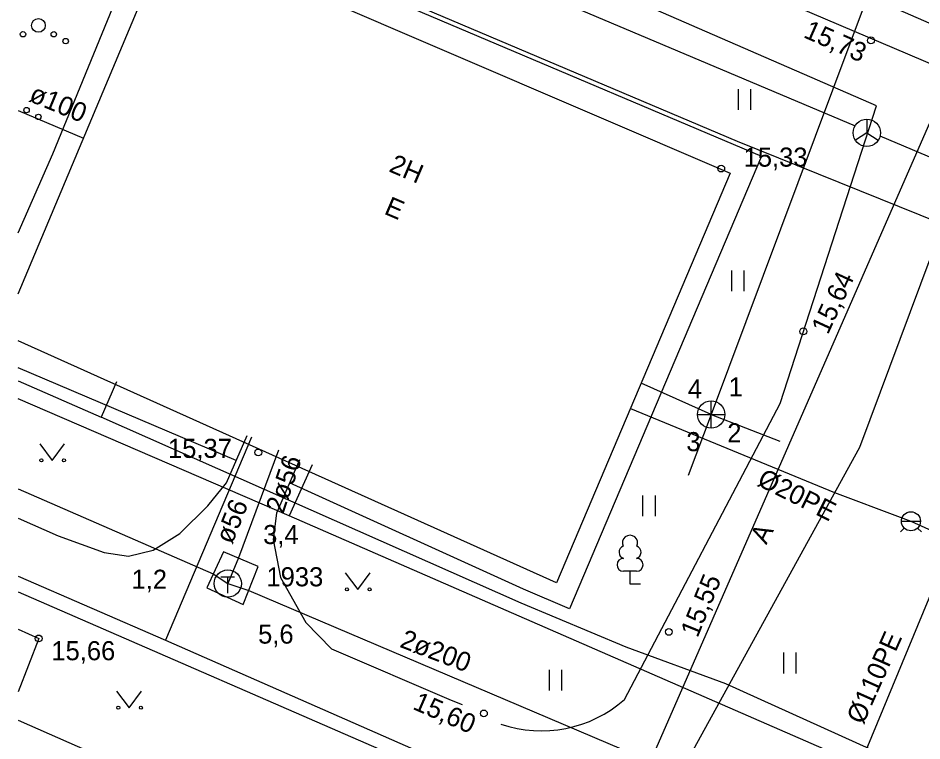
# Model space of a CAD drawing. Extents: x 713540 to 713867, y 6589774 to 6590061.
# Drawn here: x 713539.97 to 713573.1, y 6589941.71 to 6589968.22 of the extents above; entities that cross this region are included whole.
import ezdxf

# ---------------------------------------------------------------- set-up
doc = ezdxf.new("R2010")
doc.units = 0
for name, color, linetype in [('AED', 7, 'Continuous'), ('HALJASTUS', 7, 'Continuous'), ('HOONE', 7, 'Continuous'), ('HOONEDET', 7, 'Continuous'), ('KAEVU_NR', 7, 'Continuous'), ('KKAEV', 7, 'Continuous'), ('KORGUS', 7, 'Continuous'), ('KPKAABEL', 7, 'Continuous'), ('KTRASS', 7, 'Continuous'), ('MPKAABEL', 7, 'Continuous'), ('PUU', 7, 'Continuous'), ('SIKAEV', 7, 'Continuous'), ('SITRASS', 7, 'Continuous'), ('TEE', 7, 'Continuous'), ('TKAEV', 7, 'Continuous'), ('TORU NR', 7, 'Continuous'), ('TTRASS', 7, 'Continuous'), ('VKAEV', 7, 'Continuous'), ('VTRASS', 7, 'Continuous'), ('Слой 1', 7, 'Continuous')]:
    doc.layers.add(name, color=color, linetype=linetype)

msp = doc.modelspace()

# ---------------------------------------------------------------- linework, layer by layer
at = {"layer": 'AED'}
msp.add_lwpolyline([(713539.965, 6589942.468), (713555.522, 6589935.615)], dxfattribs=at)
at = {"layer": 'HALJASTUS'}
for p, q in [((713566.358, 6589965.615), (713566.358, 6589964.854)), ((713566.813, 6589965.615), (713566.813, 6589964.854)), ((713566.113, 6589958.962), (713566.113, 6589958.201)), ((713566.568, 6589958.962), (713566.568, 6589958.201)), ((713540.757, 6589952.607), (713541.22, 6589952)), ((713541.22, 6589952), (713541.666, 6589952.607)), ((713562.859, 6589950.71), (713562.859, 6589949.949)), ((713563.314, 6589950.71), (713563.314, 6589949.949)), ((713551.957, 6589947.877), (713552.42, 6589947.27)), ((713552.42, 6589947.27), (713552.866, 6589947.877)), ((713568.022, 6589944.949), (713568.022, 6589944.188)), ((713568.477, 6589944.949), (713568.477, 6589944.188)), ((713559.43, 6589944.323), (713559.43, 6589943.562)), ((713559.885, 6589944.323), (713559.885, 6589943.562)), ((713543.577, 6589943.537), (713544.04, 6589942.93)), ((713544.04, 6589942.93), (713544.486, 6589943.537))]:
    msp.add_line(p, q, dxfattribs=at)
for centre, radius in [((713540.71, 6589967.95), 0.25), ((713540.145, 6589967.625), 0.1), ((713541.275, 6589967.625), 0.1), ((713541.71, 6589967.375), 0.1), ((713540.275, 6589964.845), 0.1), ((713540.71, 6589964.595), 0.1), ((713540.819, 6589952), 0.055), ((713541.648, 6589952), 0.055), ((713552.019, 6589947.27), 0.055), ((713552.848, 6589947.27), 0.055), ((713543.639, 6589942.93), 0.055), ((713544.468, 6589942.93), 0.055)]:
    msp.add_circle(centre, radius, dxfattribs=at)
at = {"layer": 'HOONE'}
for points in [[(713539.965, 6589958.102), (713545.527, 6589971.354), (713566.074, 6589962.536), (713559.701, 6589947.506), (713539.965, 6589956.388)], [(713548.52, 6589952.85), (713545.37, 6589945.41)], [(713539.965, 6589947.757), (713545.37, 6589945.41)], [(713539.965, 6589945.805), (713540.72, 6589945.47)], [(713540.72, 6589945.47), (713539.965, 6589943.514)], [(713545.37, 6589945.41), (713554.46, 6589941.41), (713557.306, 6589940.21), (713587.249, 6589927.065)]]:
    msp.add_lwpolyline(points, dxfattribs=at)
at = {"layer": 'HOONEDET'}
for points in [[(713539.965, 6589960.345), (713541.236, 6589963.236), (713545.054, 6589972.55), (713567.218, 6589963.152), (713560.183, 6589946.56), (713558.496, 6589947.275), (713549.92, 6589951.18)], [(713547.96, 6589952), (713539.965, 6589955.392)]]:
    msp.add_lwpolyline(points, dxfattribs=at)
at = {"layer": 'KKAEV'}
for p, q in [((713565.373, 6589953.183), (713565.373, 6589954.183)), ((713564.873, 6589953.683), (713565.873, 6589953.683))]:
    msp.add_line(p, q, dxfattribs=at)
msp.add_circle((713565.373, 6589953.683), 0.5, dxfattribs=at)
at = {"layer": 'KORGUS'}
for centre in [(713571.23, 6589967.4), (713565.74, 6589962.7), (713568.75, 6589956.73), (713548.77, 6589952.29), (713563.82, 6589945.71), (713540.72, 6589945.47), (713557.04, 6589942.72)]:
    msp.add_circle(centre, 0.125, dxfattribs=at)
at = {"layer": 'KPKAABEL'}
msp.add_lwpolyline([(713539.965, 6589980.838), (713552.788, 6589975.379), (713567.02, 6589969.273), (713582.283, 6589962.777), (713617.601, 6589947.676), (713629.099, 6589942.656), (713644.667, 6589936.214), (713656.147, 6589931.294), (713657.314, 6589931.177), (713661.667, 6589932.013), (713662.753, 6589932.107), (713664.149, 6589932.005), (713666.08, 6589931.349), (713666.349, 6589931.058), (713668.526, 6589927.166), (713675.247, 6589923.087), (713676.674, 6589921.464), (713677.591, 6589920.422), (713678.393, 6589919.51), (713687.845, 6589913.651)], dxfattribs=at)
at = {"layer": 'KTRASS'}
for p, q in [((713573.259, 6589974.798), (713565.373, 6589953.683)), ((713565.373, 6589953.683), (713562.807, 6589954.831)), ((713565.373, 6589953.683), (713564.533, 6589951.446)), ((713565.373, 6589953.683), (713567.887, 6589952.708))]:
    msp.add_line(p, q, dxfattribs=at)
msp.add_lwpolyline([(713539.965, 6589964.831), (713542.363, 6589963.816)], dxfattribs=at)
at = {"layer": 'MPKAABEL'}
for points in [[(713539.965, 6589982.441), (713561.72, 6589973.13), (713605.28, 6589954.12), (713658.94, 6589931.77), (713655.667, 6589923.88)], [(713539.965, 6589974.853), (713543.131, 6589973.53), (713546.108, 6589972.287), (713566.322, 6589963.707), (713573.773, 6589960.702), (713592.786, 6589952.579), (713613.42, 6589943.422), (713617.199, 6589942.481), (713626.863, 6589938.886), (713639.576, 6589933.635), (713646.471, 6589931.372), (713643, 6589921.63), (713641.284, 6589916.978), (713637.701, 6589908.759), (713636.487, 6589904.472), (713637.263, 6589902.886), (713641.82, 6589902.37), (713645.539, 6589901.01), (713644.167, 6589896.896), (713647.29, 6589895.882), (713648.871, 6589896.241)], [(713539.965, 6589954.92), (713543.01, 6589953.59)], [(713543.57, 6589954.88), (713543.01, 6589953.59)], [(713594.15, 6589930.93), (713589.237, 6589933.309), (713585.538, 6589934.915), (713565.904, 6589943.804), (713562.25, 6589945.144), (713558.411, 6589946.766), (713543.01, 6589953.59)]]:
    msp.add_lwpolyline(points, dxfattribs=at)
at = {"layer": 'PUU'}
for p, q in [((713562.637, 6589947.932), (713562.157, 6589947.932)), ((713562.397, 6589947.457), (713562.397, 6589947.932)), ((713562.777, 6589947.457), (713562.397, 6589947.457))]:
    msp.add_line(p, q, dxfattribs=at)
for centre, radius, start, end in [((713562.397, 6589948.977), 0.277, 332.5799, 207.4201), ((713562.227, 6589948.63), 0.233, 109.0217, 253.1415), ((713562.567, 6589948.63), 0.233, 286.8508, 70.9859), ((713562.16, 6589948.17), 0.238, 90.0016, 269.3953), ((713562.635, 6589948.17), 0.238, 270.6047, 89.9984)]:
    msp.add_arc(centre, radius, start, end, dxfattribs=at)
at = {"layer": 'SIKAEV'}
for p, q in [((713571.077, 6589964.511), (713571.077, 6589964.011)), ((713571.077, 6589964.011), (713570.662, 6589963.736)), ((713571.077, 6589964.011), (713571.492, 6589963.736))]:
    msp.add_line(p, q, dxfattribs=at)
msp.add_circle((713571.077, 6589964.011), 0.5, dxfattribs=at)
at = {"layer": 'SITRASS'}
for points in [[(713539.965, 6589977.242), (713570.649, 6589964.269)], [(713577.086, 6589961.548), (713571.561, 6589963.884)], [(713680.76, 6589850.01), (713672.23, 6589848.51), (713669.283, 6589865.987), (713667.62, 6589875.84), (713665.21, 6589875.309), (713665.174, 6589875.301), (713663.67, 6589874.97), (713661.62, 6589885.51), (713653.61, 6589896.45), (713649.76, 6589901.81), (713649.429, 6589901.945), (713648.305, 6589902.402), (713638.16, 6589906.53), (713639.91, 6589911.24), (713638.2, 6589911.92), (713614.722, 6589921.827), (713596.94, 6589929.45), (713589.631, 6589932.637), (713589.097, 6589932.87), (713558.329, 6589946.285), (713549.9, 6589949.96), (713539.965, 6589954.262)], [(713550.75, 6589951.84), (713549.9, 6589949.96)]]:
    msp.add_lwpolyline(points, dxfattribs=at)
at = {"layer": 'TEE'}
for points in [[(713562.191, 6589943.227), (713567.896, 6589954.091), (713571.43, 6589964.999), (713544.074, 6589976.921), (713544.077, 6589976.934), (713542.883, 6589977.439), (713539.965, 6589978.676)], [(713574.899, 6589963.436), (713570.809, 6589952.474), (713564.568, 6589941.113), (713564.397, 6589939.89), (713565.674, 6589938.592), (713569.486, 6589937.234), (713589.739, 6589928.138), (713593.81, 6589930.35), (713594.84, 6589930.68)], [(713539.965, 6589949.884), (713541.44, 6589949.23), (713543.12, 6589948.62), (713544.01, 6589948.49), (713544.92, 6589948.71), (713545.89, 6589949.32), (713546.92, 6589950.33), (713547.6, 6589951.18), (713548.36, 6589952.91)], [(713550.28, 6589952.02), (713549.44, 6589950.06), (713549.31, 6589949.1), (713549.58, 6589947.7), (713550.51, 6589946.06), (713551.46, 6589945.09), (713555.84, 6589943.21), (713556.249, 6589943.043)], [(713539.965, 6589947.182), (713554.79, 6589940.73), (713555.87, 6589939.44), (713556.41, 6589938.051), (713556.336, 6589937.097), (713555.969, 6589935.645), (713553.499, 6589930.162), (713553.05, 6589930.21), (713551.94, 6589930.37), (713539.965, 6589935.746)]]:
    msp.add_lwpolyline(points, dxfattribs=at)
msp.add_arc((713559.146, 6589946.704), 4.622, 251.2793, 311.2121, dxfattribs=at)
at = {"layer": 'TKAEV'}
for p, q in [((713547.4, 6589947.73), (713547.9, 6589947.73)), ((713547.65, 6589947.13), (713547.65, 6589947.73))]:
    msp.add_line(p, q, dxfattribs=at)
msp.add_circle((713547.65, 6589947.48), 0.5, dxfattribs=at)
at = {"layer": 'TTRASS'}
for points in [[(713549.51, 6589952.37), (713548.04, 6589948.42), (713547.65, 6589947.48)], [(713539.965, 6589950.951), (713547.12, 6589947.84), (713547.65, 6589947.48)], [(713546.88, 6589947.33), (713548.22, 6589946.72), (713548.77, 6589948.11), (713547.5, 6589948.65), (713546.88, 6589947.33)], [(713547.65, 6589947.48), (713548.42, 6589947.23), (713557.815, 6589943.234), (713564.29, 6589940.48)]]:
    msp.add_lwpolyline(points, dxfattribs=at)
at = {"layer": 'VKAEV'}
for p, q in [((713572.344, 6589949.766), (713573.044, 6589949.766)), ((713572.447, 6589949.519), (713572.307, 6589949.379)), ((713572.941, 6589949.519), (713573.081, 6589949.379))]:
    msp.add_line(p, q, dxfattribs=at)
msp.add_circle((713572.694, 6589949.766), 0.35, dxfattribs=at)
at = {"layer": 'VTRASS'}
for points in [[(713566.77, 6589931.02), (713574.274, 6589949.155), (713581.68, 6589965.368), (713582.469, 6589967.136)], [(713562.415, 6589953.907), (713569.891, 6589950.826)], [(713569.891, 6589950.826), (713572.296, 6589949.916), (713572.694, 6589949.766), (713574.235, 6589949.07)]]:
    msp.add_lwpolyline(points, dxfattribs=at)
at = {"layer": 'Слой 1'}
msp.add_lwpolyline([(713573.6, 6589964.85), (713619.06, 6589944.46), (713608.85, 6589919.78), (713613.96, 6589917.31), (713610.41, 6589911.64), (713607.67, 6589912.62), (713560.07, 6589933.92)], close=True, dxfattribs=at)

# ---------------------------------------------------------------- texts
at = {"layer": 'HOONE'}
for s, p in [('2H', (713553.524, 6589962.606)), ('E', (713553.347, 6589961.052))]:
    msp.add_text(s, height=0.7, rotation=336.8595, dxfattribs=at).set_placement(p)
at = {"layer": 'KAEVU_NR'}
msp.add_text('1933', height=0.7, dxfattribs=at).set_placement((713549.07, 6589947.38))
at = {"layer": 'KORGUS'}
for s, rotation, p in [('15,73', 336.2168, (713568.719, 6589967.526)), ('15,64', 65.1706, (713569.65, 6589956.584)), ('15,55', 67.8762, (713564.872, 6589945.468)), ('15,60', 336.5857, (713554.395, 6589942.893))]:
    msp.add_text(s, height=0.7, rotation=rotation, dxfattribs=at).set_placement(p)
for s, p in [('15,33', (713566.561, 6589962.77)), ('15,37', (713545.461, 6589952.09)), ('15,66', (713541.185, 6589944.67))]:
    msp.add_text(s, height=0.7, dxfattribs=at).set_placement(p)
at = {"layer": 'TEE'}
msp.add_text('A', height=0.7, rotation=63.1964, dxfattribs=at).set_placement((713567.395, 6589948.886))
at = {"layer": 'TORU NR'}
for s, rotation, p in [('ø100', 337.4794, (713540.325, 6589965.187)), ('2ø56', 71.2917, (713549.687, 6589950.016)), ('ø56', 68.0744, (713547.811, 6589948.895)), ('2ø200', 339.0238, (713553.92, 6589945.168))]:
    msp.add_text(s, height=0.7, rotation=rotation, dxfattribs=at).set_placement(p)
for s, p in [('4', (713564.513, 6589954.272)), ('1', (713566.012, 6589954.344)), ('2', (713565.961, 6589952.661)), ('3', (713564.461, 6589952.337)), ('3,4', (713548.949, 6589948.93)), ('1,2', (713544.124, 6589947.29)), ('5,6', (713548.764, 6589945.28))]:
    msp.add_text(s, height=0.7, dxfattribs=at).set_placement(p)
at = {"layer": 'VTRASS'}
for s, rotation, p in [('%%c20PE', 333.4349, (713567.016, 6589951.104)), ('%%c110PE', 65.9426, (713570.944, 6589942.281))]:
    msp.add_text(s, height=0.7, rotation=rotation, dxfattribs=at).set_placement(p)

doc.saveas('drawing.dxf')
